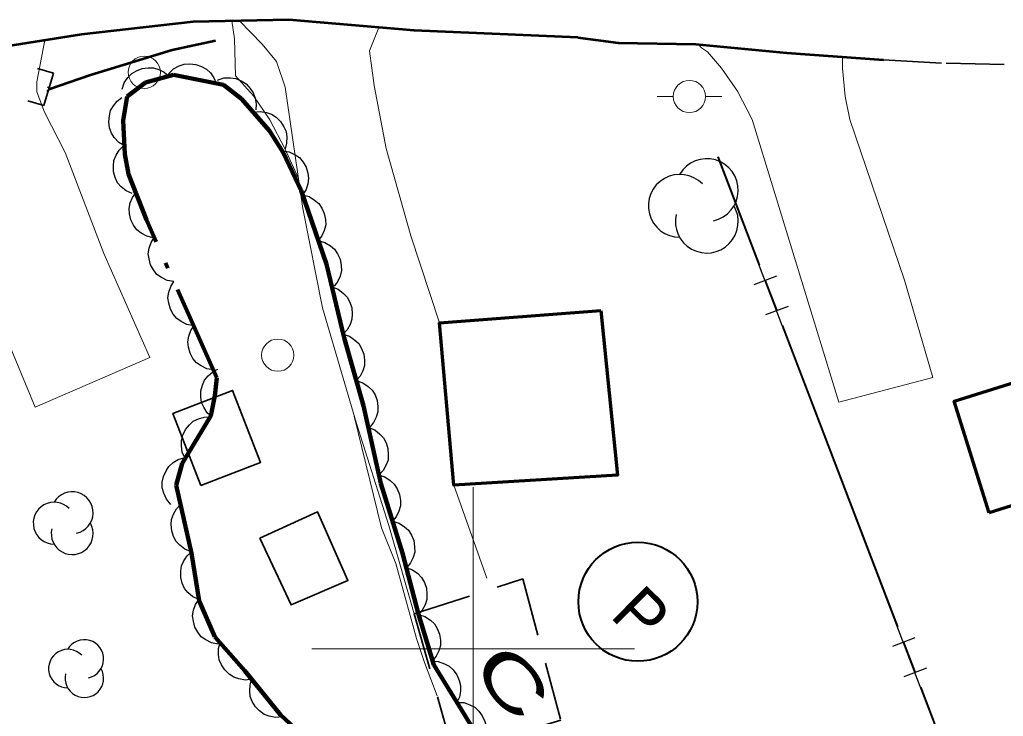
# Model space of a CAD drawing. Extents: x 386081 to 389416, y 5130568 to 5134082.
# Drawn here: x 387771.9 to 387832.9, y 5132395.8 to 5132439 of the extents above; entities that cross this region are included whole.
import ezdxf

# ---------------------------------------------------------------- set-up
doc = ezdxf.new("R2010")
doc.units = 0
doc.header["$LTSCALE"] = 1.2
for name, pattern in [('DASH_DOUBLE_DOT', [9.2, 5, -1.2, 0.3, -1.2, 0.3, -1.2]), ('DOT_DASHED', [7.7, 5, -1.2, 0.3, -1.2]), ('LONG_DASHED', [7.5, 6, -1.5]), ('MEDIUM_DASHED', [4.5, 3, -1.5])]:
    doc.linetypes.add(name, pattern=pattern)
for name, color, linetype, lineweight in [('19', 7, 'Continuous', 13), ('2', 7, 'Continuous', 13), ('21', 7, 'LONG_DASHED', 35), ('26', 7, 'Continuous', 35), ('31', 7, 'Continuous', 70), ('36', 7, 'Continuous', 13), ('37', 7, 'Continuous', 13), ('38', 7, 'Continuous', 40), ('4', 7, 'DASH_DOUBLE_DOT', 53), ('44', 7, 'Continuous', 25), ('61', 7, 'Continuous', 13)]:
    doc.layers.add(name, color=color, linetype=linetype, lineweight=lineweight)

msp = doc.modelspace()

# ---------------------------------------------------------------- linework, layer by layer
at = {"layer": '19'}
msp.add_line((387798.79, 5132410.13), (387800.85, 5132404.38), dxfattribs=at)
for points in [[(387796.34, 5132402.16), (387794.77, 5132407.63), (387792.76, 5132413.95), (387790.65, 5132421.12), (387789.43, 5132427.28), (387788.34, 5132434.79), (387787.8, 5132436.38), (387786.92, 5132437.47), (387785.51, 5132438.91)], [(387794.15, 5132438.49), (387793.57, 5132437.04), (387793.86, 5132434.91), (387794.61, 5132431), (387796.13, 5132425.59), (387797.9, 5132420.2)], [(387762.33, 5132435.09), (387764.52, 5132433.01), (387765.17, 5132432.28), (387766.03, 5132430.87), (387768.19, 5132425.59), (387770.78, 5132419.9), (387772.84, 5132414.97), (387779.95, 5132418.05), (387777.1, 5132424.49), (387774.7, 5132430.74), (387773.41, 5132433.24), (387772.93, 5132434.5), (387772.94, 5132435.13), (387773.43, 5132437.71)], [(387822.9, 5132436.67), (387822.9, 5132435.98), (387823.06, 5132434.23), (387823.36, 5132432.8), (387826.74, 5132422.84), (387828.5, 5132416.8), (387822.67, 5132415.28), (387817.29, 5132432.79), (387816.39, 5132434.54), (387815.39, 5132435.98), (387814.53, 5132436.98), (387814.16, 5132437.24), (387813.97, 5132437.45)]]:
    msp.add_lwpolyline(points, dxfattribs=at)
at = {"layer": '2'}
for points in [[(387789.16, 5132429.14), (387788.31, 5132430.99), (387787.38, 5132432.78), (387786.38, 5132434.26), (387785.26, 5132435.5), (387785.2, 5132437.79), (387785.04, 5132438.91)], [(387797.77, 5132397.08), (387796.98, 5132399.14), (387796.49, 5132400.63), (387795.19, 5132405.28), (387794.32, 5132407.5), (387792.62, 5132414.42)]]:
    msp.add_lwpolyline(points, dxfattribs=at)
at = {"layer": '21', "linetype": 'Continuous', "lineweight": 53}
for points in [[(387806.49, 5132437.88), (387796.34, 5132438.3), (387788.57, 5132438.98), (387782.63, 5132438.84), (387775.71, 5132438.07), (387771.14, 5132437.34)], [(387806.49, 5132437.88), (387808.99, 5132437.54), (387813.8, 5132437.47), (387819.45, 5132436.92), (387825.45, 5132436.49)]]:
    msp.add_lwpolyline(points, dxfattribs=at)
at = {"layer": '21', "linetype": 'MEDIUM_DASHED'}
msp.add_lwpolyline([(387825.45, 5132436.49), (387829.33, 5132436.28), (387837.33, 5132436.1)], dxfattribs=at)
at = {"layer": '26'}
for p, q in [((387773.98, 5132435.66), (387772.98, 5132435.96)), ((387773.98, 5132435.66), (387773.38, 5132433.66)), ((387773.71, 5132434.76), (387773.61, 5132434.79)), ((387773.71, 5132434.76), (387773.65, 5132434.56)), ((387773.65, 5132434.56), (387773.55, 5132434.59)), ((387773.38, 5132433.66), (387772.38, 5132433.96))]:
    msp.add_line(p, q, dxfattribs=at)
at = {"layer": '31'}
for points in [[(387807.91, 5132420.96), (387808.94, 5132410.76), (387798.79, 5132410.13), (387797.9, 5132420.2)], [(387831.99, 5132408.41), (387829.82, 5132415.33), (387833.92, 5132416.62), (387833.62, 5132417.58), (387835.94, 5132418.3), (387836.26, 5132417.3), (387840.52, 5132418.65), (387842.68, 5132411.76)]]:
    msp.add_lwpolyline(points, close=True, dxfattribs=at)
at = {"layer": '31', "lineweight": 35}
for points in [[(387783.11, 5132410.11), (387781.38, 5132414.58), (387785.08, 5132416.01), (387786.81, 5132411.54)], [(387786.77, 5132406.84), (387790.35, 5132408.48), (387792.23, 5132404.23), (387788.7, 5132402.71)]]:
    msp.add_lwpolyline(points, close=True, dxfattribs=at)
at = {"layer": '31', "linetype": 'MEDIUM_DASHED', "lineweight": 35}
msp.add_lwpolyline([(387803.07, 5132404.32), (387805.43, 5132395.58), (387798.77, 5132393.55), (387796.34, 5132402.16)], close=True, dxfattribs=at)
at = {"layer": '36'}
for p, q in [((387811.41, 5132434.22), (387812.41, 5132434.22)), ((387815.41, 5132434.22), (387814.41, 5132434.22))]:
    msp.add_line(p, q, dxfattribs=at)
for centre in [(387779.598, 5132435.72), (387813.404, 5132434.22), (387787.878, 5132418.19)]:
    msp.add_circle(centre, 1, dxfattribs=at)
at = {"layer": '37', "lineweight": 25}
for p, q in [((387831.31, 5132388.26), (387815.16, 5132430.46)), ((387817.77, 5132423.77), (387815.2, 5132430.48)), ((387817.43, 5132422.56), (387818.83, 5132423.1)), ((387818.84, 5132420.97), (387818.13, 5132422.84)), ((387818.14, 5132420.7), (387819.54, 5132421.23)), ((387822.77, 5132410.69), (387819.2, 5132420.03)), ((387826.35, 5132401.36), (387822.77, 5132410.69)), ((387826.01, 5132400.15), (387827.41, 5132400.69)), ((387827.42, 5132398.55), (387826.7, 5132400.42)), ((387826.72, 5132398.28), (387828.12, 5132398.82)), ((387831.35, 5132388.28), (387827.78, 5132397.62))]:
    msp.add_line(p, q, dxfattribs=at)
at = {"layer": '38'}
msp.add_circle((387810.21, 5132402.91), 3.691, dxfattribs=at)
at = {"layer": '4'}
msp.add_lwpolyline([(387784.01, 5132437.66), (387781.34, 5132437.09), (387776.26, 5132435.55), (387773.68, 5132434.66)], dxfattribs=at)
at = {"layer": '44'}
for points in [[(387778.23, 5132434.68), (387778.36, 5132435.07), (387778.59, 5132435.4), (387778.82, 5132435.65), (387779.12, 5132435.82), (387779.47, 5132435.95), (387779.85, 5132435.99), (387780.18, 5132435.99), (387780.51, 5132435.89), (387780.84, 5132435.72), (387781.12, 5132435.48)], [(387781.11, 5132435.63), (387781.41, 5132435.93), (387781.77, 5132436.11), (387782.08, 5132436.23), (387782.43, 5132436.25), (387782.8, 5132436.21), (387783.15, 5132436.07), (387783.45, 5132435.92), (387783.7, 5132435.68), (387783.91, 5132435.38), (387784.05, 5132435.04)], [(387784.14, 5132435.24), (387784.54, 5132435.37), (387784.95, 5132435.38), (387785.28, 5132435.34), (387785.6, 5132435.2), (387785.91, 5132435), (387786.17, 5132434.72), (387786.36, 5132434.45), (387786.47, 5132434.12), (387786.53, 5132433.75), (387786.51, 5132433.39)], [(387778.37, 5132431.16), (387778.02, 5132431.37), (387777.74, 5132431.68), (387777.56, 5132431.95), (387777.45, 5132432.28), (387777.4, 5132432.65), (387777.44, 5132433.03), (387777.51, 5132433.35), (387777.69, 5132433.65), (387777.93, 5132433.94), (387778.22, 5132434.15)], [(387786.36, 5132433.24), (387786.78, 5132433.29), (387787.18, 5132433.22), (387787.49, 5132433.12), (387787.78, 5132432.93), (387788.05, 5132432.67), (387788.25, 5132432.34), (387788.39, 5132432.05), (387788.44, 5132431.7), (387788.43, 5132431.33), (387788.34, 5132430.98)], [(387778.86, 5132428.2), (387778.47, 5132428.37), (387778.16, 5132428.63), (387777.94, 5132428.88), (387777.79, 5132429.2), (387777.69, 5132429.55), (387777.69, 5132429.93), (387777.71, 5132430.26), (387777.85, 5132430.58), (387778.05, 5132430.9), (387778.3, 5132431.15)], [(387788.17, 5132430.85), (387788.58, 5132430.79), (387788.95, 5132430.61), (387789.22, 5132430.43), (387789.45, 5132430.16), (387789.63, 5132429.84), (387789.74, 5132429.47), (387789.79, 5132429.15), (387789.74, 5132428.8), (387789.63, 5132428.45), (387789.44, 5132428.14)], [(387780.16, 5132425.47), (387779.75, 5132425.56), (387779.4, 5132425.76), (387779.14, 5132425.96), (387778.93, 5132426.25), (387778.77, 5132426.58), (387778.69, 5132426.95), (387778.66, 5132427.28), (387778.73, 5132427.62), (387778.87, 5132427.97), (387779.07, 5132428.26)], [(387789.41, 5132428.13), (387789.82, 5132428.02), (387790.16, 5132427.8), (387790.42, 5132427.59), (387790.61, 5132427.3), (387790.76, 5132426.96), (387790.83, 5132426.59), (387790.85, 5132426.26), (387790.76, 5132425.92), (387790.61, 5132425.58), (387790.39, 5132425.29)], [(387781.44, 5132422.75), (387781.03, 5132422.82), (387780.67, 5132423.01), (387780.39, 5132423.19), (387780.17, 5132423.47), (387779.99, 5132423.79), (387779.9, 5132424.16), (387779.85, 5132424.48), (387779.91, 5132424.83), (387780.02, 5132425.18), (387780.21, 5132425.49)], [(387790.39, 5132425.29), (387790.8, 5132425.18), (387791.14, 5132424.97), (387791.4, 5132424.76), (387791.59, 5132424.47), (387791.74, 5132424.13), (387791.81, 5132423.75), (387791.83, 5132423.43), (387791.74, 5132423.08), (387791.59, 5132422.74), (387791.37, 5132422.46)], [(387782.67, 5132420.01), (387782.25, 5132420.09), (387781.89, 5132420.27), (387781.62, 5132420.46), (387781.4, 5132420.73), (387781.22, 5132421.05), (387781.12, 5132421.42), (387781.07, 5132421.75), (387781.13, 5132422.09), (387781.25, 5132422.45), (387781.44, 5132422.75)], [(387791.24, 5132422.42), (387791.63, 5132422.27), (387791.95, 5132422.02), (387792.18, 5132421.79), (387792.35, 5132421.48), (387792.47, 5132421.13), (387792.49, 5132420.74), (387792.48, 5132420.42), (387792.36, 5132420.09), (387792.18, 5132419.76), (387791.93, 5132419.5)], [(387783.89, 5132417.28), (387783.48, 5132417.35), (387783.12, 5132417.53), (387782.85, 5132417.72), (387782.62, 5132417.99), (387782.45, 5132418.32), (387782.35, 5132418.69), (387782.3, 5132419.01), (387782.36, 5132419.36), (387782.48, 5132419.71), (387782.67, 5132420.01)], [(387791.92, 5132419.5), (387792.32, 5132419.37), (387792.65, 5132419.13), (387792.9, 5132418.91), (387793.08, 5132418.61), (387793.21, 5132418.26), (387793.25, 5132417.88), (387793.26, 5132417.56), (387793.15, 5132417.22), (387792.98, 5132416.89), (387792.75, 5132416.61)], [(387783.82, 5132414.34), (387783.51, 5132414.61), (387783.29, 5132414.96), (387783.15, 5132415.26), (387783.1, 5132415.6), (387783.11, 5132415.97), (387783.22, 5132416.34), (387783.34, 5132416.64), (387783.57, 5132416.91), (387783.85, 5132417.15), (387784.17, 5132417.32)], [(387792.75, 5132416.61), (387793.15, 5132416.48), (387793.48, 5132416.25), (387793.73, 5132416.03), (387793.91, 5132415.73), (387794.04, 5132415.38), (387794.08, 5132415), (387794.09, 5132414.67), (387793.98, 5132414.34), (387793.81, 5132414.01), (387793.58, 5132413.73)], [(387782.14, 5132411.79), (387781.96, 5132412.17), (387781.9, 5132412.58), (387781.9, 5132412.91), (387782, 5132413.24), (387782.16, 5132413.58), (387782.41, 5132413.87), (387782.64, 5132414.09), (387782.96, 5132414.24), (387783.32, 5132414.35), (387783.68, 5132414.37)], [(387793.5, 5132413.71), (387793.89, 5132413.56), (387794.21, 5132413.3), (387794.44, 5132413.07), (387794.6, 5132412.75), (387794.71, 5132412.4), (387794.73, 5132412.02), (387794.72, 5132411.69), (387794.59, 5132411.36), (387794.41, 5132411.04), (387794.16, 5132410.78)], [(387781.24, 5132408.94), (387780.97, 5132409.26), (387780.81, 5132409.64), (387780.72, 5132409.96), (387780.72, 5132410.31), (387780.79, 5132410.67), (387780.96, 5132411.02), (387781.12, 5132411.29), (387781.39, 5132411.53), (387781.71, 5132411.72), (387782.05, 5132411.83)], [(387794.12, 5132410.77), (387794.52, 5132410.65), (387794.85, 5132410.42), (387795.1, 5132410.2), (387795.29, 5132409.9), (387795.43, 5132409.56), (387795.48, 5132409.18), (387795.48, 5132408.86), (387795.39, 5132408.52), (387795.22, 5132408.18), (387795, 5132407.9)], [(387782.51, 5132406), (387782.12, 5132406.16), (387781.8, 5132406.41), (387781.57, 5132406.64), (387781.41, 5132406.95), (387781.3, 5132407.31), (387781.27, 5132407.69), (387781.29, 5132408.01), (387781.41, 5132408.34), (387781.6, 5132408.67), (387781.84, 5132408.93)], [(387795, 5132407.9), (387795.4, 5132407.78), (387795.74, 5132407.55), (387795.98, 5132407.34), (387796.17, 5132407.04), (387796.31, 5132406.7), (387796.36, 5132406.31), (387796.37, 5132405.99), (387796.27, 5132405.65), (387796.11, 5132405.32), (387795.88, 5132405.04)], [(387783, 5132403.04), (387782.62, 5132403.22), (387782.31, 5132403.49), (387782.1, 5132403.74), (387781.96, 5132404.06), (387781.87, 5132404.42), (387781.87, 5132404.8), (387781.91, 5132405.13), (387782.05, 5132405.45), (387782.26, 5132405.76), (387782.52, 5132406.01)], [(387795.84, 5132405.03), (387796.24, 5132404.89), (387796.57, 5132404.65), (387796.8, 5132404.42), (387796.98, 5132404.11), (387797.1, 5132403.76), (387797.13, 5132403.38), (387797.13, 5132403.05), (387797.02, 5132402.72), (387796.84, 5132402.39), (387796.6, 5132402.12)], [(387784.18, 5132400.29), (387783.77, 5132400.37), (387783.41, 5132400.55), (387783.13, 5132400.74), (387782.92, 5132401.02), (387782.74, 5132401.34), (387782.65, 5132401.71), (387782.6, 5132402.04), (387782.66, 5132402.38), (387782.78, 5132402.73), (387782.98, 5132403.04)], [(387796.61, 5132402.12), (387797, 5132402), (387797.34, 5132401.77), (387797.59, 5132401.55), (387797.77, 5132401.25), (387797.91, 5132400.91), (387797.96, 5132400.53), (387797.96, 5132400.2), (387797.86, 5132399.86), (387797.7, 5132399.53), (387797.47, 5132399.25)], [(387786.28, 5132398.11), (387785.87, 5132398.06), (387785.47, 5132398.13), (387785.15, 5132398.23), (387784.86, 5132398.43), (387784.59, 5132398.68), (387784.39, 5132399.01), (387784.25, 5132399.3), (387784.2, 5132399.65), (387784.21, 5132400.02), (387784.3, 5132400.37)], [(387797.41, 5132399.22), (387797.83, 5132399.21), (387798.21, 5132399.07), (387798.51, 5132398.92), (387798.76, 5132398.68), (387798.98, 5132398.39), (387799.13, 5132398.03), (387799.22, 5132397.72), (387799.21, 5132397.37), (387799.14, 5132397), (387798.99, 5132396.67)], [(387788.16, 5132395.77), (387787.74, 5132395.74), (387787.35, 5132395.82), (387787.03, 5132395.93), (387786.75, 5132396.14), (387786.49, 5132396.4), (387786.3, 5132396.73), (387786.17, 5132397.03), (387786.14, 5132397.38), (387786.16, 5132397.75), (387786.26, 5132398.1)], [(387798.99, 5132396.67), (387799.41, 5132396.66), (387799.79, 5132396.52), (387800.09, 5132396.37), (387800.34, 5132396.13), (387800.56, 5132395.83), (387800.71, 5132395.48), (387800.8, 5132395.17), (387800.79, 5132394.81), (387800.72, 5132394.45), (387800.57, 5132394.12)]]:
    msp.add_lwpolyline(points, dxfattribs=at)
at = {"layer": '44', "linetype": 'DOT_DASHED', "lineweight": 90}
msp.add_lwpolyline([(387791.26, 5132392.94), (387788.05, 5132395.91), (387785.83, 5132398.63), (387783.98, 5132400.74), (387783.01, 5132402.96), (387782.53, 5132405.93), (387781.57, 5132410.13), (387781.95, 5132411.48), (387783.72, 5132414.44), (387783.98, 5132415.68), (387784.11, 5132416.79), (387779.73, 5132426.57), (387778.63, 5132429.41), (387778.4, 5132430.64), (387778.29, 5132432.74), (387778.55, 5132434.22), (387779.67, 5132435.08), (387781.42, 5132435.57), (387784.52, 5132434.95), (387785.63, 5132434.08), (387787.36, 5132432.1), (387788.22, 5132430.74), (387789.32, 5132428.4), (387790.9, 5132423.83), (387791.99, 5132419.26), (387793.2, 5132415.06), (387794.28, 5132410.24), (387795.61, 5132405.92), (387796.58, 5132402.21), (387797.55, 5132399), (387800, 5132395.04)], dxfattribs=at)
at = {"layer": '44'}
for centre, radius, start, end in [((387814.484, 5132428.419), 1.949, 282.26917, 149.72626), ((387812.808, 5132427.444), 1.949, 44.11537, 269.80396), ((387814.484, 5132426.47), 1.949, 166.93686, 29.62122), ((387775.132, 5132408.428), 1.298, 282.26917, 149.72626), ((387774.016, 5132407.779), 1.298, 44.11537, 269.80396), ((387775.132, 5132407.131), 1.298, 166.93686, 29.62122), ((387775.889, 5132399.364), 1.194, 282.26917, 149.72626), ((387774.862, 5132398.767), 1.194, 44.11537, 269.80396), ((387775.889, 5132398.17), 1.194, 166.93686, 29.62122)]:
    msp.add_arc(centre, radius, start, end, dxfattribs=at)
at = {"layer": '61'}
for p, q in [((387800, 5132390), (387800, 5132410)), ((387790, 5132400), (387810, 5132400))]:
    msp.add_line(p, q, dxfattribs=at)

# ---------------------------------------------------------------- texts
at = {"layer": '31', "width": 1.6}
msp.add_text('C', height=3, rotation=310.03, dxfattribs=at).set_placement((387799.77, 5132398.75))
at = {"layer": '38'}
msp.add_text('P', height=3, rotation=315.272, dxfattribs=at).set_placement((387808.41, 5132402))

doc.saveas('drawing.dxf')
